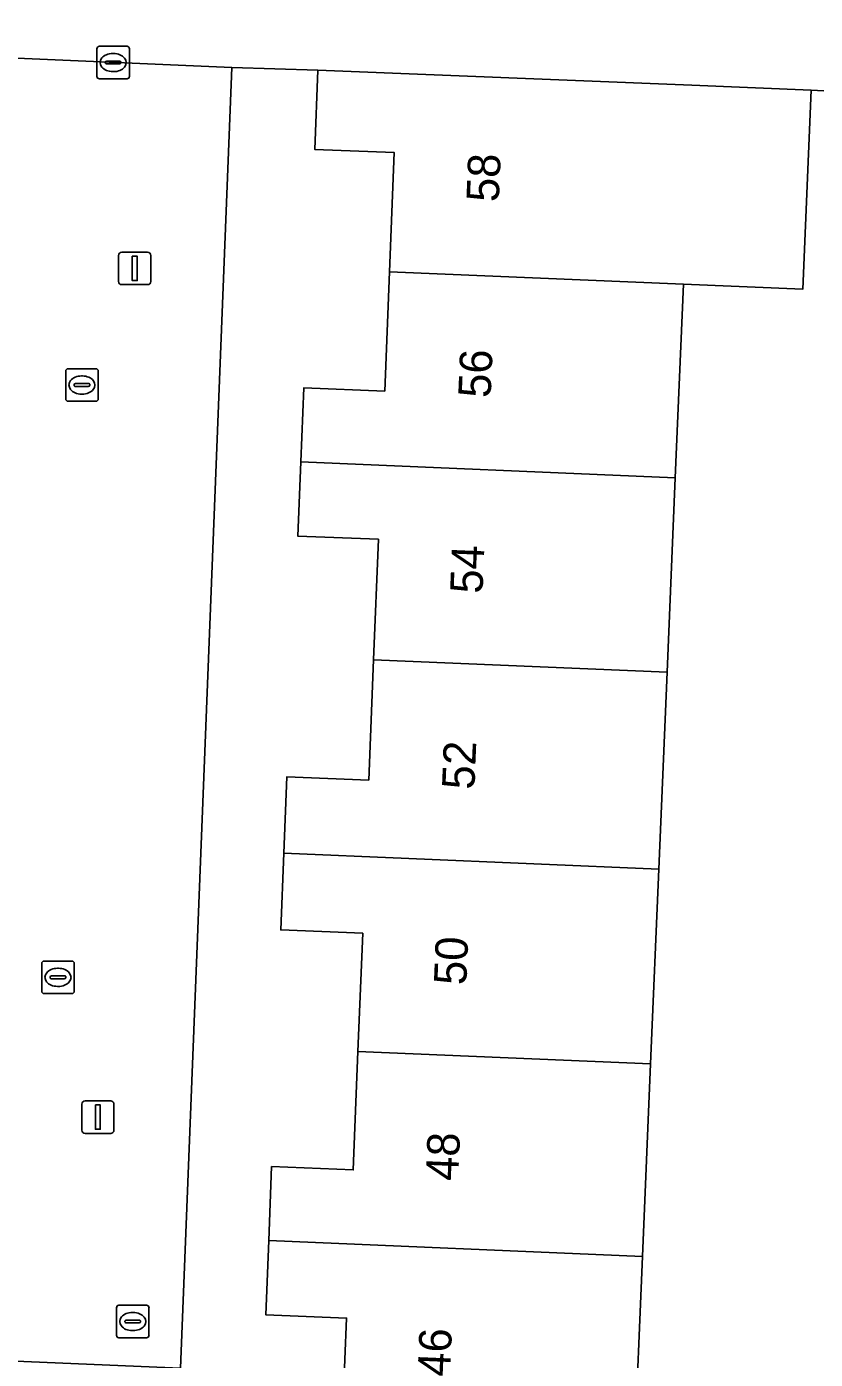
# Model space of a CAD drawing. Extents: x 160786 to 161429, y 386828 to 387485.
# Drawn here: x 161101.53 to 161125.82, y 387312.56 to 387353.64 of the extents above; entities that cross this region are included whole.
import ezdxf

# ---------------------------------------------------------------- set-up
doc = ezdxf.new("R2010")
doc.units = 0
for name, color, linetype in [('IMGEO_Brandkraan', 7, 'Continuous'), ('IMGEO_Erf', 7, 'Continuous'), ('IMGEO_Kolk', 7, 'Continuous'), ('IMGEO_Lichtmast', 7, 'Continuous'), ('IMGEO_Pand', 7, 'Continuous'), ('IMGEO_Pand_nummerreeks', 7, 'Continuous'), ('IMGEO_Rioolput', 7, 'Continuous'), ('IMGEO_Voetpad_open', 7, 'Continuous')]:
    doc.layers.add(name, color=color, linetype=linetype)

msp = doc.modelspace()

# ---------------------------------------------------------------- linework, layer by layer
at = {"layer": 'IMGEO_Brandkraan'}
for p, q in [((161104.294, 387313.304), (161104.294, 387314.156)), ((161104.369, 387314.23), (161105.221, 387314.23)), ((161105.295, 387314.156), (161105.295, 387313.304)), ((161104.553, 387313.724), (161104.553, 387313.736)), ((161104.991, 387313.687), (161104.593, 387313.687)), ((161104.596, 387313.773), (161104.994, 387313.773)), ((161104.782, 387314.01), (161104.807, 387314.01)), ((161105.037, 387313.736), (161105.037, 387313.724)), ((161104.805, 387313.45), (161104.78, 387313.45)), ((161105.221, 387313.23), (161104.369, 387313.23))]:
    msp.add_line(p, q, dxfattribs=at)
for points in [[(161104.294, 387313.304), (161104.294, 387314.156)], [(161104.369, 387314.23), (161105.221, 387314.23)], [(161105.295, 387314.156), (161105.295, 387313.304)], [(161105.221, 387313.23), (161104.369, 387313.23)]]:
    msp.add_lwpolyline(points, dxfattribs=at)
for centre, radius, start, end in [((161104.371, 387314.154), 0.0765, 91.552, 178.448), ((161104.371, 387314.154), 0.0765, 91.552, 178.448), ((161105.219, 387314.154), 0.0765, 1.552, 88.448), ((161105.219, 387314.154), 0.0765, 1.552, 88.448), ((161104.593, 387313.733), 0.0403, 85.8775, 175.7526), ((161104.59, 387313.723), 0.0366, 178.938, 274.7102), ((161104.994, 387313.73), 0.043, 264.8664, 352.4533), ((161104.998, 387313.735), 0.0386, 1.7309, 96.639), ((161104.371, 387313.306), 0.0765, 181.552, 268.448), ((161104.371, 387313.306), 0.0765, 181.552, 268.448), ((161105.219, 387313.306), 0.0765, 271.552, 358.448), ((161105.219, 387313.306), 0.0765, 271.552, 358.448)]:
    msp.add_arc(centre, radius, start, end, dxfattribs=at)
for centre, major_axis, ratio, start_param, end_param in [((161104.781, 387313.73), (-0.387, 0.002), 0.722429, 4.712389, 7.853982), ((161104.806, 387313.73), (-0.39, 0.002), 0.717154, 1.570796, 4.712389)]:
    msp.add_ellipse(centre, major_axis=major_axis, ratio=ratio, start_param=start_param, end_param=end_param, dxfattribs=at)
at = {"layer": 'IMGEO_Erf'}
for points in [[(161111.228, 387310.015), (161111.382, 387313.838), (161108.89, 387313.938), (161108.982, 387316.222), (161109.073, 387318.505), (161111.584, 387318.404), (161111.731, 387322.052), (161111.877, 387325.698), (161109.355, 387325.8), (161109.45, 387328.16), (161109.545, 387330.518), (161112.064, 387330.416), (161112.213, 387334.125), (161112.362, 387337.837), (161109.876, 387337.937), (161109.968, 387340.22), (161110.06, 387342.503), (161112.556, 387342.403), (161112.704, 387346.08), (161112.851, 387349.755), (161110.398, 387349.854), (161110.496, 387352.292), (161107.845, 387352.38), (161106.267, 387312.29)], [(161133.977, 387351.235), (161125.69, 387351.675), (161125.432, 387345.543), (161121.755, 387345.698), (161121.504, 387339.734), (161121.251, 387333.744), (161120.996, 387327.673), (161120.743, 387321.672), (161120.493, 387315.737), (161120.236, 387309.635), (161119.976, 387303.464), (161119.725, 387297.499), (161122.627, 387297.377), (161122.377, 387291.435), (161119.474, 387291.557), (161119.224, 387285.61), (161118.972, 387279.621), (161118.71, 387273.409), (161130.826, 387272.934)]]:
    msp.add_lwpolyline(points, dxfattribs=at)
at = {"layer": 'IMGEO_Kolk'}
for p, q in [((161102.73, 387342.165), (161102.73, 387343.017)), ((161102.805, 387343.091), (161103.657, 387343.091)), ((161103.218, 387342.871), (161103.243, 387342.871)), ((161103.731, 387343.017), (161103.731, 387342.165)), ((161102.989, 387342.585), (161102.989, 387342.597)), ((161103.427, 387342.548), (161103.029, 387342.548)), ((161103.032, 387342.634), (161103.43, 387342.634)), ((161103.473, 387342.597), (161103.473, 387342.585)), ((161103.657, 387342.091), (161102.805, 387342.091)), ((161103.241, 387342.311), (161103.216, 387342.311)), ((161101.991, 387323.911), (161101.991, 387324.763)), ((161102.066, 387324.837), (161102.918, 387324.837)), ((161102.992, 387324.763), (161102.992, 387323.911)), ((161102.25, 387324.331), (161102.25, 387324.343)), ((161102.293, 387324.38), (161102.691, 387324.38)), ((161102.479, 387324.617), (161102.504, 387324.617)), ((161102.734, 387324.343), (161102.734, 387324.331)), ((161102.688, 387324.294), (161102.29, 387324.294)), ((161102.502, 387324.057), (161102.477, 387324.057)), ((161102.918, 387323.837), (161102.066, 387323.837))]:
    msp.add_line(p, q, dxfattribs=at)
for points in [[(161102.73, 387342.165), (161102.73, 387343.017)], [(161102.805, 387343.091), (161103.657, 387343.091)], [(161103.731, 387343.017), (161103.731, 387342.165)], [(161103.657, 387342.091), (161102.805, 387342.091)], [(161101.991, 387323.911), (161101.991, 387324.763)], [(161102.066, 387324.837), (161102.918, 387324.837)], [(161102.992, 387324.763), (161102.992, 387323.911)], [(161102.918, 387323.837), (161102.066, 387323.837)]]:
    msp.add_lwpolyline(points, dxfattribs=at)
for centre, radius, start, end in [((161102.807, 387343.015), 0.0765, 91.552, 178.448), ((161102.807, 387343.015), 0.0765, 91.552, 178.448), ((161103.655, 387343.015), 0.0765, 1.552, 88.448), ((161103.655, 387343.015), 0.0765, 1.552, 88.448), ((161103.029, 387342.594), 0.0403, 85.8775, 175.7526), ((161103.026, 387342.584), 0.0366, 178.938, 274.7102), ((161103.43, 387342.591), 0.043, 264.8664, 352.4533), ((161103.434, 387342.596), 0.0386, 1.7309, 96.639), ((161102.807, 387342.167), 0.0765, 181.552, 268.448), ((161102.807, 387342.167), 0.0765, 181.552, 268.448), ((161103.655, 387342.167), 0.0765, 271.552, 358.448), ((161103.655, 387342.167), 0.0765, 271.552, 358.448), ((161102.068, 387324.761), 0.0765, 91.552, 178.448), ((161102.068, 387324.761), 0.0765, 91.552, 178.448), ((161102.916, 387324.761), 0.0765, 1.552, 88.448), ((161102.916, 387324.761), 0.0765, 1.552, 88.448), ((161102.29, 387324.34), 0.0403, 85.8775, 175.7526), ((161102.287, 387324.33), 0.0366, 178.938, 274.7102), ((161102.691, 387324.337), 0.043, 264.8664, 352.4533), ((161102.695, 387324.342), 0.0386, 1.7309, 96.639), ((161102.068, 387323.913), 0.0765, 181.552, 268.448), ((161102.068, 387323.913), 0.0765, 181.552, 268.448), ((161102.916, 387323.913), 0.0765, 271.552, 358.448), ((161102.916, 387323.913), 0.0765, 271.552, 358.448)]:
    msp.add_arc(centre, radius, start, end, dxfattribs=at)
for centre, major_axis, ratio, start_param, end_param in [((161103.217, 387342.591), (-0.387, 0.002), 0.722429, 4.712389, 7.853982), ((161103.242, 387342.591), (-0.39, 0.002), 0.717154, 1.570796, 4.712389), ((161102.478, 387324.337), (-0.387, 0.002), 0.722429, 4.712389, 7.853982), ((161102.503, 387324.337), (-0.39, 0.002), 0.717154, 1.570796, 4.712389)]:
    msp.add_ellipse(centre, major_axis=major_axis, ratio=ratio, start_param=start_param, end_param=end_param, dxfattribs=at)
at = {"layer": 'IMGEO_Lichtmast'}
for p, q in [((161104.361, 387345.784), (161104.361, 387346.584)), ((161104.361, 387346.584), (161104.361, 387345.784)), ((161104.461, 387346.684), (161105.251, 387346.684)), ((161105.251, 387346.684), (161104.461, 387346.684)), ((161105.351, 387346.584), (161105.351, 387345.784)), ((161105.351, 387345.784), (161105.351, 387346.584)), ((161105.251, 387345.684), (161104.461, 387345.684)), ((161104.461, 387345.684), (161105.251, 387345.684)), ((161103.225, 387319.629), (161103.225, 387320.429)), ((161103.225, 387320.429), (161103.225, 387319.629)), ((161103.325, 387320.529), (161104.115, 387320.529)), ((161104.115, 387320.529), (161103.325, 387320.529)), ((161104.215, 387320.429), (161104.215, 387319.629)), ((161104.215, 387319.629), (161104.215, 387320.429)), ((161104.115, 387319.529), (161103.325, 387319.529)), ((161103.325, 387319.529), (161104.115, 387319.529))]:
    msp.add_line(p, q, dxfattribs=at)
for points in [[(161104.781, 387346.559), (161104.931, 387346.559), (161104.931, 387345.809), (161104.781, 387345.809), (161104.781, 387346.559)], [(161103.645, 387320.404), (161103.795, 387320.404), (161103.795, 387319.654), (161103.645, 387319.654), (161103.645, 387320.404)]]:
    msp.add_lwpolyline(points, dxfattribs=at)
for centre, start, end in [((161104.461, 387346.584), 90, 180), ((161104.461, 387346.584), 90, 180), ((161105.251, 387346.584), 0, 90), ((161105.251, 387346.584), 360, 90), ((161104.461, 387345.784), 180, 270), ((161104.461, 387345.784), 180, 270), ((161105.251, 387345.784), 270, 0), ((161105.251, 387345.784), 270, 0), ((161103.325, 387320.429), 90, 180), ((161103.325, 387320.429), 90, 180), ((161104.115, 387320.429), 0, 90), ((161104.115, 387320.429), 360, 90), ((161103.325, 387319.629), 180, 270), ((161103.325, 387319.629), 180, 270), ((161104.115, 387319.629), 270, 0), ((161104.115, 387319.629), 270, 0)]:
    msp.add_arc(centre, 0.1, start, end, dxfattribs=at)
at = {"layer": 'IMGEO_Pand'}
for points in [[(161125.69, 387351.675), (161122.013, 387351.83), (161110.496, 387352.292), (161110.398, 387349.854), (161112.851, 387349.755), (161112.704, 387346.08), (161121.755, 387345.698), (161125.432, 387345.543)], [(161112.704, 387346.08), (161112.556, 387342.403), (161110.06, 387342.503), (161109.968, 387340.22), (161121.504, 387339.734), (161121.755, 387345.698)], [(161121.251, 387333.744), (161121.504, 387339.734), (161109.968, 387340.22), (161109.876, 387337.937), (161112.362, 387337.837), (161112.213, 387334.125)], [(161120.996, 387327.673), (161121.251, 387333.744), (161112.213, 387334.125), (161112.064, 387330.416), (161109.545, 387330.518), (161109.45, 387328.16)], [(161120.743, 387321.672), (161120.996, 387327.673), (161109.45, 387328.16), (161109.355, 387325.8), (161111.877, 387325.698), (161111.731, 387322.052)], [(161120.493, 387315.737), (161120.743, 387321.672), (161111.731, 387322.052), (161111.584, 387318.404), (161109.073, 387318.505), (161108.982, 387316.222)], [(161108.982, 387316.222), (161108.89, 387313.938), (161111.382, 387313.838), (161111.228, 387310.015), (161120.236, 387309.635), (161120.493, 387315.737)]]:
    msp.add_lwpolyline(points, close=True, dxfattribs=at)
at = {"layer": 'IMGEO_Rioolput'}
for p, q in [((161103.691, 387352.103), (161103.691, 387352.955)), ((161103.766, 387353.029), (161104.618, 387353.029)), ((161104.179, 387352.809), (161104.204, 387352.809)), ((161104.692, 387352.955), (161104.692, 387352.103)), ((161103.95, 387352.523), (161103.95, 387352.535)), ((161104.388, 387352.486), (161103.99, 387352.486)), ((161103.993, 387352.572), (161104.391, 387352.572)), ((161104.434, 387352.535), (161104.434, 387352.523)), ((161104.618, 387352.029), (161103.766, 387352.029)), ((161104.202, 387352.249), (161104.177, 387352.249))]:
    msp.add_line(p, q, dxfattribs=at)
for points in [[(161103.691, 387352.103), (161103.691, 387352.955)], [(161103.766, 387353.029), (161104.618, 387353.029)], [(161104.692, 387352.955), (161104.692, 387352.103)], [(161104.618, 387352.029), (161103.766, 387352.029)]]:
    msp.add_lwpolyline(points, dxfattribs=at)
for centre, radius, start, end in [((161103.768, 387352.953), 0.0765, 91.552, 178.448), ((161103.768, 387352.953), 0.0765, 91.552, 178.448), ((161104.616, 387352.953), 0.0765, 1.552, 88.448), ((161104.616, 387352.953), 0.0765, 1.552, 88.448), ((161103.99, 387352.532), 0.0403, 85.8775, 175.7526), ((161103.987, 387352.522), 0.0366, 178.938, 274.7102), ((161104.391, 387352.529), 0.043, 264.8664, 352.4533), ((161104.395, 387352.534), 0.0386, 1.7309, 96.639), ((161103.768, 387352.105), 0.0765, 181.552, 268.448), ((161103.768, 387352.105), 0.0765, 181.552, 268.448), ((161104.616, 387352.105), 0.0765, 271.552, 358.448), ((161104.616, 387352.105), 0.0765, 271.552, 358.448)]:
    msp.add_arc(centre, radius, start, end, dxfattribs=at)
for centre, major_axis, ratio, start_param, end_param in [((161104.178, 387352.529), (-0.387, 0.002), 0.722429, 4.712389, 7.853982), ((161104.203, 387352.529), (-0.39, 0.002), 0.717154, 1.570796, 4.712389)]:
    msp.add_ellipse(centre, major_axis=major_axis, ratio=ratio, start_param=start_param, end_param=end_param, dxfattribs=at)
at = {"layer": 'IMGEO_Voetpad_open'}
msp.add_lwpolyline([(161037.748, 387355.081), (161045.412, 387355.075), (161057.68, 387354.548), (161069.948, 387354.021), (161075.425, 387353.745), (161087.73, 387353.232), (161100.034, 387352.72), (161107.845, 387352.38), (161110.496, 387352.292), (161122.013, 387351.83), (161125.69, 387351.675), (161133.977, 387351.235)], dxfattribs=at)
msp.add_lwpolyline([(161107.845, 387352.38), (161100.034, 387352.72), (161099.864, 387348.657), (161099.582, 387341.538), (161099.408, 387337.356), (161099.097, 387330.241), (161098.923, 387326.08), (161098.631, 387318.661), (161098.379, 387312.62), (161101.064, 387312.508), (161101.196, 387312.508), (161106.267, 387312.29)], close=True, dxfattribs=at)

# ---------------------------------------------------------------- texts
at = {"layer": 'IMGEO_Pand_nummerreeks'}
for s, rotation, p in [('58', 87.6224, (161116.067, 387348.219)), ('56', 87.6236, (161115.816, 387342.183)), ('54', 87.6236, (161115.565, 387336.149)), ('52', 87.6236, (161115.315, 387330.113)), ('50', 87.6236, (161115.066, 387324.086)), ('48', 87.6236, (161114.815, 387318.053)), ('46', 87.6236, (161114.564, 387312.017))]:
    msp.add_text(s, height=1, rotation=rotation, dxfattribs=at).set_placement(p)

doc.saveas('drawing.dxf')
